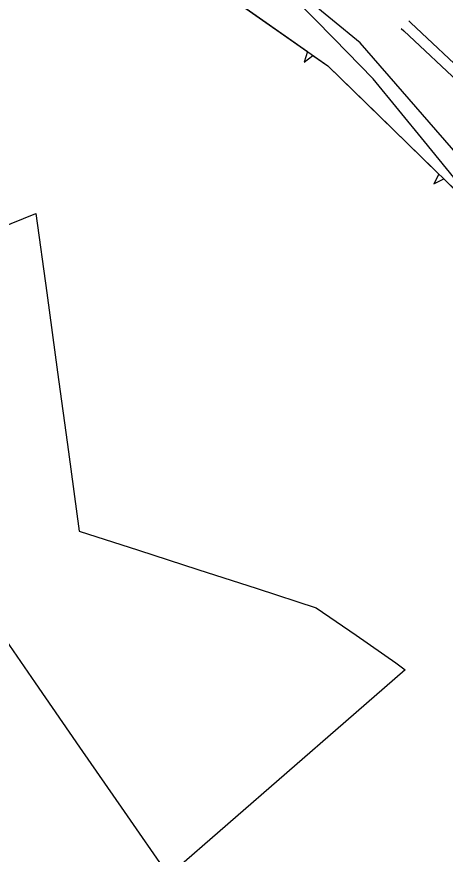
# Model space of a CAD drawing. Extents: x 954793 to 988390, y 1867850 to 1924428.
# Drawn here: x 964423.2 to 964546.9, y 1900331.1 to 1900572.8 of the extents above; entities that cross this region are included whole.
import ezdxf

# ---------------------------------------------------------------- set-up
doc = ezdxf.new("R2010")
doc.units = 0
for name, color, linetype in [('S_DITCHLINE', 7, 'Continuous'), ('S_EDGE_PAVEMENT', 7, 'Continuous'), ('S_FIBER_OPTIC_CABLE', 7, 'Continuous'), ('S_OBSCURES', 7, 'Continuous'), ('S_SHOULDER', 7, 'Continuous'), ('S_TREE', 7, 'Continuous'), ('S_UTL_PT_SYM', 7, 'Continuous')]:
    doc.layers.add(name, color=color, linetype=linetype)

msp = doc.modelspace()

# ---------------------------------------------------------------- linework, layer by layer
at = {"layer": 'S_DITCHLINE'}
msp.add_lwpolyline([(964645.77, 1900432.65), (964638.02, 1900443.11), (964630.28, 1900453.57), (964622.54, 1900464.04), (964614.8, 1900474.5), (964600.02, 1900485.54), (964585.25, 1900496.58), (964570.47, 1900507.62), (964555.69, 1900518.66), (964540.88, 1900536.79), (964526.06, 1900554.92), (964514.76, 1900566.5), (964503.46, 1900578.09), (964492.16, 1900589.67), (964480.86, 1900601.26)], dxfattribs=at)
at = {"layer": 'S_EDGE_PAVEMENT'}
msp.add_lwpolyline([(964536.34, 1900571.6), (964536.97, 1900571.05), (964554.12, 1900554.93), (964571.26, 1900538.81), (964585.24, 1900524.14), (964599.21, 1900509.46), (964612.89, 1900493.74), (964626.31, 1900478.32)], dxfattribs=at)
at = {"layer": 'S_FIBER_OPTIC_CABLE'}
for p, q in [((964522.28, 1900565.26), (964461.06, 1900615.88)), ((964630.28, 1900440.95), (964522.28, 1900565.26))]:
    msp.add_line(p, q, dxfattribs=at)
at = {"layer": 'S_OBSCURES'}
msp.add_lwpolyline([(964414.42, 1900510.3), (964428.77, 1900516.07), (964431.89, 1900493.15), (964435.01, 1900470.23), (964438.13, 1900447.3), (964441.24, 1900424.38), (964458.35, 1900418.85), (964475.45, 1900413.32), (964492.56, 1900407.79), (964509.66, 1900402.25), (964521.11, 1900394.33), (964532.56, 1900386.41), (964535.25, 1900384.32), (964518.22, 1900369.49), (964501.19, 1900354.65), (964484.16, 1900339.82), (964467.13, 1900324.98), (964454.3, 1900343.51), (964441.46, 1900362.04), (964428.63, 1900380.57), (964415.8, 1900399.1)], dxfattribs=at)
at = {"layer": 'S_SHOULDER'}
msp.add_lwpolyline([(964534.16, 1900569.44), (964534.94, 1900568.78), (964551.94, 1900552.76), (964568.95, 1900536.74), (964575.84, 1900529.49)], dxfattribs=at)
at = {"layer": 'S_TREE'}
for p, q in [((964507.09, 1900562.75), (964506.17, 1900559.75)), ((964506.17, 1900559.75), (964508.68, 1900561.63)), ((964545, 1900527.42), (964543.59, 1900524.62)), ((964543.59, 1900524.62), (964546.41, 1900526.04))]:
    msp.add_line(p, q, dxfattribs=at)
for points in [[(964398.57, 1900664.2), (964425.65, 1900646), (964445.1, 1900619.54), (964461.54, 1900594.68), (964512.98, 1900558.63), (964578.02, 1900495.24), (964621.92, 1900436.45)], [(964486.79, 1900576.98), (964507.09, 1900562.75)], [(964508.68, 1900561.63), (964512.98, 1900558.63), (964527.09, 1900544.87)], [(964527.09, 1900544.87), (964545, 1900527.42)], [(964546.41, 1900526.04), (964564.31, 1900508.59)]]:
    msp.add_lwpolyline(points, dxfattribs=at)
at = {"layer": 'S_UTL_PT_SYM'}
msp.add_lwpolyline([(964522.28, 1900565.26), (964522.28, 1900565.31), (964522.28, 1900565.26), (964522.23, 1900565.26), (964522.28, 1900565.26), (964522.28, 1900565.21), (964522.28, 1900565.26), (964522.33, 1900565.26)], dxfattribs=at)

doc.saveas('drawing.dxf')
